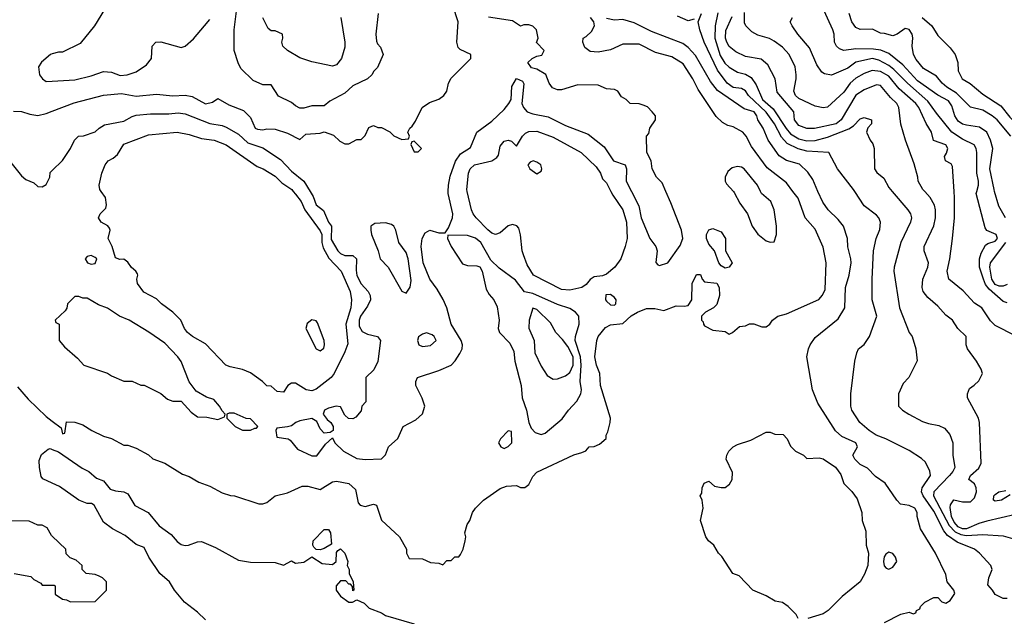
# Model space of a CAD drawing. Header units: inches. Extents: x 1793389 to 1900389, y 320802 to 470796.
# Tile 497 of 656: x 1859841 to 1864655, y 387921 to 390840. Entities that reach past the tile are written whole.
import ezdxf

# ---------------------------------------------------------------- set-up
doc = ezdxf.new("R2010")
doc.units = ezdxf.units.IN
doc.header["$MEASUREMENT"] = 0
for name, color, linetype in [('B8358', 7, 'Continuous'), ('B8359', 7, 'Continuous'), ('B8368', 7, 'Continuous'), ('B8369', 7, 'Continuous')]:
    doc.layers.add(name, color=color, linetype=linetype)

msp = doc.modelspace()

# ---------------------------------------------------------------- linework, layer by layer
at = {"layer": 'B8358', "color": 2}
for points, elevation in [([(1859830, 389044), (1859882.9, 388982.9), (1859970, 388899.1), (1860000, 388876.5)], 242), ([(1860000, 388572.3), (1859953.6, 388593.6), (1859946, 388606), (1859937.2, 388650), (1859936.4, 388683.6), (1859947.3, 388712.7), (1859980.4, 388739.6), (1859990, 388742), (1860000, 388738)], 238), ([(1860000, 388313), (1859996.4, 388316.4), (1859974.6, 388354.6), (1859950, 388368), (1859930, 388368), (1859887.3, 388387.3), (1859770, 388388)], 242), ([(1859814, 388130), (1859896, 388116), (1859910, 388102), (1859943.6, 388083.6), (1859950, 388074), (1860000, 388074)], 242)]:
    msp.add_lwpolyline(points, dxfattribs=dict(at, elevation=elevation))
at = {"layer": 'B8359', "color": 2}
for points, elevation in [([(1860000, 390672.5), (1859992, 390670), (1859947.1, 390632.9), (1859932, 390610), (1859938, 390570), (1859952, 390550), (1859970, 390538), (1860000, 390539.7)], 254), ([(1859810, 390392), (1859850, 390391.3), (1859890, 390378), (1859930, 390371.3), (1859970, 390381), (1860000, 390392.4)], 250), ([(1859791.3, 390150), (1859850, 390076), (1859870, 390058), (1859910, 390042), (1859930, 390024.7), (1859950, 390022), (1859970, 390034), (1859988, 390070), (1859990, 390092), (1860000, 390102)], 246)]:
    msp.add_lwpolyline(points, dxfattribs=dict(at, elevation=elevation))
at = {"layer": 'B8368', "color": 2}
for points, elevation in [([(1860000, 388876.5), (1860043.6, 388843.6), (1860050, 388814), (1860062, 388818), (1860070, 388872), (1860110, 388871.3), (1860150, 388858), (1860194, 388830), (1860250, 388802), (1860290, 388791.3), (1860350, 388758), (1860370, 388758), (1860410, 388744.7), (1860470, 388711.3), (1860491.1, 388691.1), (1860550.7, 388670.7), (1860636.9, 388616.9), (1860670, 388604.7), (1860716.9, 388576.9), (1860770, 388558), (1860830, 388524.7), (1860871.6, 388511.6), (1860891.1, 388511.1), (1861010, 388471.3), (1861030, 388471.3), (1861050, 388478), (1861090, 388511.3), (1861150, 388526), (1861222.7, 388557.3), (1861250, 388558.8), (1861310, 388542), (1861370, 388578.8), (1861390, 388582.8), (1861450, 388570.8), (1861482, 388542), (1861496.3, 388476.3), (1861505.5, 388465.5), (1861530, 388459.1), (1861570, 388470.7), (1861584.7, 388464.7), (1861610, 388392), (1861698, 388310), (1861732, 388250), (1861732, 388230), (1861744.7, 388204.7), (1861810, 388202), (1861850, 388184.7), (1861890, 388182), (1861910, 388174), (1861930, 388194), (1861950, 388194), (1861968.4, 388211.6), (1861987.3, 388212.7), (1861996.4, 388223.6), (1862008.7, 388250), (1862019, 388290), (1862022, 388310), (1862018, 388330), (1862028.7, 388370), (1862042, 388390), (1862055.3, 388430), (1862069.2, 388450.8), (1862108.7, 388490), (1862190, 388546), (1862221.5, 388558.5), (1862270, 388560.7), (1862290, 388550.8), (1862310, 388551), (1862330, 388566), (1862350, 388604.7), (1862370, 388626), (1862550, 388711.3), (1862590, 388722), (1862608.4, 388731.6), (1862626, 388750), (1862650, 388752), (1862676.4, 388763.6), (1862708, 388792), (1862708, 388808), (1862716.4, 388823.6), (1862728.7, 388870), (1862729, 388890), (1862680.9, 389050), (1862677.2, 389110), (1862660.9, 389150), (1862652.3, 389190), (1862662.7, 389270), (1862669.3, 389290), (1862705.6, 389334.4), (1862730, 389347.3), (1862790, 389353.4), (1862830, 389390.8), (1862862, 389410), (1862906.4, 389426.4), (1862946.8, 389426.8), (1862990, 389418), (1863050, 389441), (1863090, 389438), (1863110, 389442), (1863128, 389470), (1863128.7, 389550), (1863150, 389594), (1863170, 389594), (1863178, 389570), (1863190, 389558), (1863250, 389551), (1863261, 389530), (1863262, 389490), (1863250, 389446), (1863234, 389430), (1863194, 389410), (1863174, 389390), (1863174, 389370), (1863182, 389362), (1863184.7, 389350), (1863190, 389342), (1863230, 389322), (1863290, 389314), (1863310, 389302), (1863326, 389310), (1863360.4, 389339.6), (1863390, 389342), (1863410, 389352), (1863430, 389352), (1863470, 389338), (1863490, 389338), (1863509.1, 389350.9), (1863522, 389370), (1863548, 389390), (1863590, 389401), (1863748.1, 389471.9), (1863766.9, 389493.1), (1863779.7, 389520.3), (1863783.7, 389650), (1863770, 389728), (1863730, 389815.3), (1863680.9, 389870), (1863647.2, 389967.2), (1863621.8, 390000)], 242), ([(1861178.7, 390000), (1861190, 389986), (1861216.3, 389950), (1861235.5, 389910), (1861310, 389807.3), (1861317.4, 389790), (1861318, 389750), (1861323.9, 389723.9), (1861353.1, 389673.1), (1861413.4, 389610), (1861456.3, 389510), (1861464, 389470), (1861459.3, 389430), (1861435.8, 389350), (1861445.2, 389254.8), (1861430, 389215.3), (1861379.1, 389110), (1861364, 389090), (1861290, 389032.7), (1861270, 389023.7), (1861242, 389030), (1861190, 389062.7), (1861170, 389061.2), (1861151.3, 389050), (1861130, 389018), (1861100.4, 389020.4), (1861070, 389048), (1861048.7, 389048.7), (1861028, 389070), (1860970, 389112.7), (1860930, 389129), (1860870, 389141.2), (1860848.7, 389150), (1860750, 389254), (1860685.2, 389290), (1860660.9, 389310), (1860646, 389330), (1860629.4, 389369.4), (1860589.6, 389409.6), (1860534, 389450), (1860510, 389474), (1860447.8, 389507.8), (1860417.2, 389550), (1860413.2, 389570), (1860419, 389590), (1860416.5, 389596.5), (1860408.7, 389610), (1860387, 389627), (1860370, 389653.2), (1860350, 389669.3), (1860330, 389666.6), (1860310, 389675.3), (1860292.3, 389730), (1860272.7, 389770), (1860283.7, 389810), (1860279.6, 389819.6), (1860271.6, 389831.6), (1860239, 389850), (1860226, 389870), (1860234, 389890), (1860261.6, 389918.4), (1860265.8, 389934.2), (1860260.5, 389970), (1860239.4, 390000)], 242), ([(1861261.1, 390000), (1861275.8, 389975.8), (1861290, 389934.8), (1861326.2, 389906.2), (1861350.7, 389850), (1861366, 389830), (1861364.5, 389764.5), (1861397, 389710), (1861410, 389695.8), (1861430, 389686), (1861470, 389687.3), (1861487.3, 389670), (1861485.7, 389614.3), (1861489.3, 389589.3), (1861510, 389548.2), (1861544.9, 389510), (1861554.8, 389490), (1861556, 389470), (1861541.4, 389438.6), (1861507.2, 389390), (1861501.1, 389370), (1861501.2, 389341.2), (1861515.1, 389315.1), (1861541.7, 389301.7), (1861590.5, 389290.5), (1861604.7, 389270), (1861592, 389168), (1861572.7, 389127.3), (1861534, 389090), (1861534, 388970), (1861514, 388950), (1861510, 388926), (1861483.6, 388896.4), (1861470, 388888), (1861448.4, 388888.4), (1861430, 388906), (1861410, 388946), (1861388.7, 388948.7), (1861350, 388939.3), (1861331.3, 388930), (1861324.7, 388910), (1861343.5, 388883.5), (1861362, 388870), (1861374, 388850), (1861374, 388830), (1861359.6, 388820.4), (1861330, 388818), (1861310, 388838), (1861294, 388874), (1861270, 388888.7), (1861210, 388877.2), (1861190.6, 388869.4), (1861170, 388854), (1861150, 388848), (1861098, 388842), (1861094, 388830), (1861098, 388798), (1861154, 388790), (1861163.6, 388783.6), (1861198.8, 388738.8), (1861270, 388706), (1861292.9, 388707.1), (1861336.4, 388763.6), (1861370, 388794), (1861382, 388770), (1861424.7, 388730), (1861490, 388694), (1861530, 388687.7), (1861610, 388692), (1861628.9, 388711.1), (1861644, 388750), (1861689.5, 388790.5), (1861715.3, 388850), (1861778, 388882), (1861810, 388912), (1861822, 388950), (1861808.9, 388988.9), (1861778, 389050), (1861778, 389070), (1861786, 389090), (1861890, 389124.7), (1861950, 389150.8), (1861970, 389170.8), (1861992.8, 389207.2), (1862003.6, 389230), (1862005.6, 389250), (1861999.6, 389270), (1861951.3, 389350), (1861929.6, 389430), (1861911.4, 389471.4), (1861882.5, 389522.5), (1861846.6, 389570), (1861813.2, 389650), (1861804, 389730), (1861808, 389770), (1861823.1, 389796.9), (1861846, 389810), (1861890, 389798), (1861922, 389798), (1861937.5, 389822.5), (1861957, 389870), (1861959.5, 389890), (1861936.2, 389990), (1861936.6, 390000)], 246), ([(1862731.6, 390000), (1862741.3, 389981.3), (1862790.4, 389910), (1862808.4, 389850), (1862810.6, 389770), (1862802, 389730), (1862780.7, 389670), (1862750.7, 389630), (1862710, 389595.1), (1862690, 389587), (1862650, 389582.7), (1862630.5, 389569.5), (1862610, 389544), (1862590, 389529.3), (1862530, 389517.2), (1862490, 389520.9), (1862353.2, 389590), (1862321.5, 389641.5), (1862304.5, 389690), (1862298, 389710), (1862290, 389788), (1862280.9, 389820.9), (1862272.3, 389832.3), (1862250, 389838), (1862230, 389831.8), (1862190, 389798), (1862168, 389790), (1862150, 389795.1), (1862130, 389811.8), (1862072.3, 389870), (1862058, 389890), (1862049.5, 389910), (1862029.3, 390000)], 242), ([(1862832.1, 390000), (1862868, 389930), (1862879.3, 389870), (1862922, 389770), (1862952, 389730), (1862958, 389710), (1862951.6, 389651.6), (1862961, 389641), (1862970, 389638), (1863010, 389651.3), (1863070, 389736), (1863083.7, 389770), (1863077.6, 389810), (1863023.9, 389943.9), (1862999.9, 390000)], 246), ([(1863330.4, 390000), (1863334.9, 389994.9), (1863362, 389942), (1863398.8, 389890), (1863422.8, 389830), (1863450, 389791.3), (1863490, 389758), (1863510, 389752), (1863530, 389754), (1863542, 389790), (1863542, 389830), (1863529.2, 389910), (1863513.2, 389950), (1863468.7, 389990), (1863463.7, 390000)], 246), ([(1864070, 387891), (1864150, 387931.3), (1864190, 387942), (1864210, 387934), (1864222, 387938), (1864226, 387950), (1864242, 387958), (1864246, 387970), (1864266, 387990), (1864310, 388014), (1864330, 388014), (1864350, 387992), (1864370, 387986), (1864390, 387998), (1864412.7, 388032.7), (1864408, 388050), (1864375.3, 388090), (1864370, 388126), (1864319, 388230), (1864245.2, 388350), (1864229.3, 388409.3), (1864229, 388430), (1864217.2, 388450), (1864190, 388462.7), (1864148, 388470), (1864129.1, 388489.1), (1864072.9, 388572.9), (1864025.6, 388605.6), (1863985.6, 388645.6), (1863950, 388664), (1863924, 388690), (1863914, 388710), (1863937.2, 388750), (1863929, 388770), (1863860.5, 388800.5), (1863829.5, 388829.5), (1863743.6, 388963.6), (1863717.2, 389030), (1863689.2, 389190), (1863697.2, 389230), (1863705.2, 389250), (1863730, 389286), (1863843.2, 389376.8), (1863876, 389430), (1863879.3, 389530), (1863896, 389590), (1863906, 389650), (1863905.2, 389670), (1863889.3, 389729.3), (1863889, 389770), (1863869, 389830), (1863843.2, 389863.2), (1863793.2, 389910), (1863767.5, 389947.5), (1863744.2, 390000)], 238), ([(1864670, 388008), (1864650, 388008), (1864610, 388028), (1864598, 388050), (1864575.3, 388075.3), (1864579, 388110), (1864595.3, 388150), (1864588.7, 388170), (1864534, 388230), (1864510, 388249.2), (1864424.5, 388284.5), (1864377.1, 388317.1), (1864360, 388340), (1864310, 388435.6), (1864257.7, 388510), (1864251.1, 388530), (1864253.3, 388550), (1864294, 388610), (1864291.5, 388631.5), (1864270, 388675.3), (1864250, 388694), (1864190, 388732.7), (1864075.3, 388790), (1864027.9, 388807.9), (1863994, 388830), (1863949.5, 388869.5), (1863909.5, 388929.5), (1863905.2, 388950), (1863905.2, 389010), (1863924, 389170), (1863934, 389210), (1863942, 389230), (1863970, 389251.3), (1863995.3, 389290), (1864032.7, 389390), (1864009.3, 389470), (1864009.3, 389570), (1864016, 389710), (1864029.2, 389770), (1864046.3, 389813.7), (1864049.3, 389849.3), (1864041.2, 389870), (1864030, 389884), (1863969.2, 389930), (1863923.7, 390000)], 234), ([(1864106.2, 390000), (1864182.7, 389910), (1864197.2, 389890), (1864201.2, 389870), (1864196, 389850), (1864149.5, 389750), (1864116, 389630), (1864114.5, 389610), (1864142.7, 389430), (1864189.2, 389310), (1864204, 389290), (1864222, 389230), (1864228.4, 389171.6), (1864188, 389090), (1864160.2, 389059.8), (1864138, 389010), (1864138, 388950), (1864158, 388930), (1864188, 388910), (1864254.8, 388874.8), (1864284.1, 388864.1), (1864334.8, 388854.8), (1864362, 388842), (1864389, 388810), (1864404, 388770), (1864403.7, 388710), (1864412.7, 388650), (1864403.7, 388630), (1864387, 388610), (1864310, 388530.5), (1864308.4, 388510), (1864386.1, 388366.1), (1864414.9, 388334.9), (1864441.9, 388321.9), (1864470, 388317.3), (1864550, 388321.3), (1864650, 388315.1), (1864730, 388292.7)], 230), ([(1864710, 388419.3), (1864570, 388386.6), (1864530, 388375.4), (1864470, 388349.1), (1864450, 388349.9), (1864430, 388359.8), (1864410, 388382.6), (1864397.2, 388410), (1864390, 388454), (1864392.7, 388467.3), (1864408.9, 388491.1), (1864450, 388480.7), (1864490, 388482), (1864510, 388500.7), (1864519.6, 388530), (1864518, 388550), (1864510, 388568.7), (1864482, 388590), (1864489.3, 388610), (1864530, 388646.8), (1864542, 388670), (1864534, 388870), (1864529, 388890), (1864475.3, 388990), (1864475.3, 389010), (1864484.7, 389035.3), (1864508.4, 389051.6), (1864530, 389074), (1864548, 389110), (1864542, 389130), (1864519, 389170), (1864475.3, 389230), (1864468.7, 389250), (1864468, 389290), (1864428.7, 389330), (1864402, 389370), (1864370, 389395.3), (1864330, 389439), (1864281.2, 389481.2), (1864258, 389510), (1864254, 389530), (1864257.6, 389570), (1864282, 389630), (1864284.5, 389650), (1864262.7, 389710), (1864262.7, 389730), (1864310, 389832), (1864319.5, 389870), (1864319.5, 389910), (1864313.1, 389933.1), (1864292.7, 389970), (1864266.1, 390000)], 226), ([(1864710, 389294), (1864610, 389344), (1864587.2, 389367.2), (1864545.2, 389430), (1864510, 389453.2), (1864453.8, 389513.8), (1864384, 389570), (1864376, 389610), (1864389.5, 389670), (1864402, 389770), (1864412, 389870), (1864412.3, 389970), (1864410.3, 390000)], 222), ([(1864670, 389455.1), (1864650, 389462), (1864581.9, 389521.9), (1864563.9, 389543.9), (1864552.8, 389570), (1864534.7, 389630), (1864533.6, 389670), (1864542, 389698), (1864563.2, 389736.8), (1864574.8, 389745.2), (1864610, 389757.3), (1864622.7, 389770), (1864616, 389790), (1864569, 389809), (1864561.2, 389821.2), (1864517.2, 389990), (1864520.2, 390000)], 218), ([(1864661.6, 389870), (1864628.2, 389928.2), (1864607.9, 390000)], 214), ([(1864670, 389544.7), (1864650, 389536.9), (1864630, 389536.4), (1864610, 389545.1), (1864593.5, 389570), (1864584.2, 389630), (1864587.1, 389650), (1864662.2, 389750)], 214), ([(1863648, 387910), (1863638, 387930), (1863598, 387970), (1863570, 387988.7), (1863535.3, 387995.3), (1863490, 388022), (1863426, 388050), (1863359, 388119), (1863328, 388130), (1863273.6, 388213.6), (1863258, 388230), (1863235.3, 388270), (1863208.7, 388290), (1863195.3, 388310), (1863169, 388390), (1863182, 388450), (1863178, 388490), (1863168, 388510), (1863176.4, 388523.6), (1863178, 388550), (1863187.3, 388572.7), (1863210, 388582), (1863238.8, 388558.8), (1863270, 388550.8), (1863290, 388551), (1863312.3, 388567.7), (1863325.2, 388590), (1863325.6, 388625.6), (1863295.3, 388690), (1863298, 388710), (1863308, 388730), (1863329, 388751), (1863350, 388762), (1863416.4, 388783.6), (1863490, 388822), (1863510, 388822), (1863532.7, 388812.7), (1863574, 388810), (1863594, 388790), (1863610, 388754), (1863634, 388730), (1863674, 388710), (1863690, 388694), (1863750, 388696), (1863770, 388691), (1863830, 388651.3), (1863855.3, 388615.3), (1863871.1, 388571.1), (1863910, 388532), (1863935.3, 388495.3), (1863958, 388430), (1863961, 388390), (1863978, 388338), (1863979.1, 388270), (1863990.4, 388230), (1863987.7, 388170), (1863971.9, 388128.1), (1863950.6, 388090), (1863862.5, 388017.5), (1863794, 387950), (1863770, 387934), (1863694, 387910)], 238), ([(1860000, 388738), (1860030, 388726), (1860146.2, 388646.2), (1860178.8, 388630), (1860217, 388597), (1860250, 388584.9), (1860283.9, 388543.9), (1860310, 388535.5), (1860350, 388530.4), (1860370, 388520.5), (1860403.4, 388463.4), (1860469, 388429), (1860523.2, 388363.2), (1860581.1, 388321.1), (1860610, 388288), (1860630, 388273.4), (1860650, 388268.2), (1860666, 388270), (1860710, 388286), (1860730, 388286.8), (1860798, 388258), (1860910, 388196), (1860970, 388186), (1861090, 388184.7), (1861130, 388172), (1861170, 388192), (1861190, 388182), (1861230, 388186.8), (1861270, 388212), (1861320.3, 388180.3), (1861370, 388174.8), (1861389, 388190), (1861390, 388234), (1861396.4, 388243.6), (1861410, 388251.3), (1861430.7, 388230.7), (1861444.7, 388190), (1861442, 388170), (1861451.1, 388151.1), (1861452, 388130), (1861471.3, 388090), (1861474, 388050), (1861470, 388046), (1861468, 388068), (1861458, 388078), (1861450, 388078), (1861435.3, 388095.3), (1861410, 388095.3), (1861388, 388070), (1861388.2, 388050), (1861410, 388019.3), (1861450, 387991), (1861468.7, 387991.3), (1861490, 388002), (1861525.4, 387985.4), (1861550, 387962), (1861610, 387938), (1861630, 387924.7), (1861770, 387884.7)], 238), ([(1860750, 387904.5), (1860710, 387942), (1860646.6, 387990), (1860598, 388050), (1860572.7, 388090), (1860526.6, 388130), (1860472.7, 388210), (1860450, 388258), (1860410, 388272.7), (1860357.3, 388317.2), (1860294, 388350), (1860250, 388381.2), (1860204.7, 388464.7), (1860192.7, 388472.7), (1860170, 388473.2), (1860130, 388489.3), (1860035.9, 388555.9), (1860000, 388572.3)], 238), ([(1864684.5, 388515.5), (1864642, 388490), (1864610, 388484), (1864602, 388490), (1864604, 388510), (1864610, 388518), (1864628, 388530), (1864663.2, 388536.8)], 222), ([(1860000, 388074), (1860010, 388074), (1860014, 388070), (1860014, 388030), (1860050, 388004.7), (1860070, 388002), (1860090, 387992), (1860210, 387994), (1860266, 388050), (1860266, 388090), (1860246, 388110), (1860230, 388118), (1860210, 388126), (1860166, 388130), (1860146, 388150), (1860146, 388170), (1860116.4, 388196.4), (1860087.3, 388207.3), (1860067.3, 388227.3), (1860066, 388250), (1860000, 388313)], 242)]:
    msp.add_lwpolyline(points, dxfattribs=dict(at, elevation=elevation))
for points, elevation in [([(1861630, 389847), (1861577.3, 389842.7), (1861558, 389830), (1861557.3, 389810), (1861560.5, 389790), (1861593, 389710), (1861602.8, 389670), (1861642.8, 389630), (1861710, 389512), (1861730, 389502), (1861750, 389532), (1861755.6, 389564.4), (1861739.6, 389670), (1861730, 389701.2), (1861694.5, 389750), (1861680.7, 389810), (1861669.6, 389829.6), (1861658.3, 389838.3)], 250), ([(1861934, 389786), (1861932, 389770), (1861951, 389730), (1862006, 389646), (1862030, 389637.3), (1862076.3, 389636.3), (1862090.6, 389630.6), (1862102.8, 389610), (1862122, 389522), (1862135.9, 389495.9), (1862158.8, 389470), (1862175.6, 389435.6), (1862184.9, 389370), (1862180.7, 389330), (1862186.8, 389310), (1862237.5, 389257.5), (1862257.3, 389217.3), (1862262.4, 389170), (1862293.4, 389050), (1862297.3, 388990), (1862318.8, 388930), (1862330.8, 388870), (1862342.5, 388842.5), (1862361.4, 388821.4), (1862390, 388811), (1862410, 388818), (1862492.9, 388887.1), (1862524, 388930), (1862565.4, 388974.6), (1862584.5, 389010), (1862587.3, 389030), (1862581.6, 389070), (1862585.6, 389150), (1862582.2, 389190), (1862557, 389270), (1862558, 389290), (1862576, 389350), (1862574, 389390), (1862559, 389410), (1862530, 389426.6), (1862470, 389447.3), (1862350, 389500.5), (1862309.5, 389509.5), (1862265.1, 389565.1), (1862184.9, 389624.9), (1862143.9, 389663.9), (1862095.6, 389750), (1862070, 389772), (1862030, 389783.7)], 246), ([(1863290, 389624), (1863270, 389635.3), (1863259, 389650), (1863238, 389710), (1863210, 389742), (1863199, 389770), (1863199, 389790), (1863210, 389812), (1863230, 389818), (1863270, 389802), (1863291.3, 389770), (1863292, 389710), (1863324.7, 389650), (1863310, 389628.7)], 242), ([(1860190, 389686), (1860170, 389681.2), (1860160.7, 389670), (1860172, 389650), (1860190, 389644.9), (1860210, 389647.3), (1860218, 389670), (1860210, 389677)], 246), ([(1862730, 389495.6), (1862706.7, 389493.3), (1862704.9, 389470), (1862710, 389462.8), (1862730, 389445.5), (1862750, 389444), (1862755.1, 389450), (1862758, 389470), (1862750, 389481.2)], 246), ([(1860130, 389486), (1860110, 389486), (1860094, 389470), (1860074, 389450), (1860071.6, 389428.4), (1860063.6, 389416.4), (1860014, 389370), (1860018, 389358), (1860034, 389350), (1860034, 389270), (1860059.6, 389239.6), (1860123.6, 389183.6), (1860154, 389150), (1860270, 389111.3), (1860290, 389098), (1860350, 389072), (1860390, 389072), (1860432.7, 389052.7), (1860450, 389052), (1860531.6, 389011.6), (1860563.6, 388983.6), (1860590, 388974), (1860630, 388974), (1860679.6, 388919.6), (1860710, 388898), (1860755.3, 388895.3), (1860810, 388884.7), (1860842, 388898), (1860846, 388910), (1860830, 388926), (1860818, 388950), (1860790, 388982), (1860753.6, 388993.6), (1860703.1, 389023.1), (1860669, 389069), (1860630, 389168), (1860614, 389190), (1860550, 389257.2), (1860471.7, 389311.7), (1860375.3, 389370), (1860329.5, 389389.5), (1860270, 389429), (1860225.6, 389445.6), (1860170, 389478), (1860150, 389478)], 246), ([(1862350, 389428.7), (1862332.4, 389370), (1862330.4, 389330.4), (1862356.3, 389270), (1862359.1, 389210), (1862390, 389144.7), (1862419.8, 389099.8), (1862450, 389081), (1862470, 389082.8), (1862510, 389097.6), (1862530, 389113.4), (1862546.4, 389150), (1862547.9, 389190), (1862520.7, 389240.7), (1862495.2, 389275.2), (1862461.6, 389310), (1862436.6, 389356.6), (1862370, 389422.7)], 250), ([(1861270, 389372.3), (1861245.7, 389354.3), (1861239.1, 389330), (1861290, 389230.6), (1861310, 389220.4), (1861327.5, 389232.5), (1861331.8, 389250), (1861329.6, 389270), (1861297, 389357), (1861290, 389366.6)], 242), ([(1861830, 389308.7), (1861810, 389302), (1861791.1, 389288.9), (1861786, 389270), (1861792, 389250), (1861810, 389241), (1861850, 389246.8), (1861878, 389270), (1861868, 389290), (1861858, 389298)], 250), ([(1860890, 388915.3), (1860864.7, 388915.3), (1860854, 388910), (1860854, 388890), (1860894, 388850), (1860918, 388838), (1860930, 388832), (1860970, 388832), (1860990, 388842), (1860998, 388842), (1861006, 388850), (1860970, 388888), (1860948.4, 388888.4)], 246), ([(1862230, 388828), (1862192, 388790), (1862182, 388770), (1862194, 388750), (1862210, 388742), (1862230, 388752), (1862248, 388770), (1862246, 388826)], 246), ([(1861310, 388246), (1861290, 388248), (1861279, 388259), (1861274, 388270), (1861275.3, 388290), (1861330, 388346), (1861350, 388346.8), (1861360.5, 388330), (1861365.4, 388274.6), (1861330, 388252.7)], 238), ([(1864090, 388235.3), (1864075.3, 388224.7), (1864067.9, 388212.1), (1864064, 388190), (1864067.9, 388167.9), (1864076.9, 388156.9), (1864090, 388151.3), (1864110, 388161), (1864129, 388190), (1864124, 388210), (1864110, 388228.7)], 242)]:
    msp.add_lwpolyline(points, close=True, dxfattribs=dict(at, elevation=elevation))
at = {"layer": 'B8369', "color": 2}
for points, elevation in [([(1861594, 390870), (1861582, 390770), (1861585.4, 390734.6), (1861590, 390722), (1861605.4, 390705.4), (1861618, 390670), (1861590, 390606), (1861571.6, 390588.4), (1861562, 390570), (1861542, 390550), (1861470, 390516), (1861430, 390481.2), (1861358, 390442), (1861330, 390418), (1861270, 390418), (1861230, 390408), (1861210, 390408), (1861190, 390418), (1861170, 390435.3), (1861106, 390466), (1861070, 390522), (1861030, 390522), (1860982.7, 390542.7), (1860922, 390602), (1860908.4, 390628.4), (1860889, 390689), (1860889.4, 390790), (1860906.7, 390933.3)], 250), ([(1860000, 390392.4), (1860106.8, 390433.2), (1860250, 390470.5), (1860339.3, 390479.3), (1860410, 390466), (1860510, 390475.5), (1860590, 390468), (1860650.7, 390470.7), (1860684, 390464), (1860750, 390427.7), (1860783.1, 390436.9), (1860810, 390454), (1860863.5, 390423.5), (1860935.3, 390395.3), (1860970, 390362), (1860992, 390310), (1861004, 390304), (1861030, 390301), (1861050, 390306), (1861090, 390304.7), (1861150, 390284.7), (1861210, 390254), (1861240.4, 390279.6), (1861310, 390284.7), (1861330, 390291.3), (1861375.3, 390275.3), (1861405.4, 390245.4), (1861430, 390232), (1861450, 390232), (1861490, 390254), (1861510, 390254), (1861530, 390274), (1861547.3, 390312.7), (1861570, 390322), (1861592.7, 390312.7), (1861610, 390312), (1861650, 390292), (1861670, 390272), (1861710, 390254), (1861742, 390258), (1861746, 390270), (1861738, 390290), (1861748, 390310), (1861760.4, 390319.6), (1861776.4, 390343.6), (1861808.9, 390411.1), (1861845.2, 390434.8), (1861890, 390451.3), (1861915.3, 390470), (1861928.7, 390490), (1861938, 390530), (1861950, 390554), (1862046, 390650), (1862046, 390670), (1861994.6, 390694.6), (1861984, 390704), (1861979, 390730), (1861984, 390830), (1861959, 390910)], 250), ([(1860256, 390890), (1860206, 390810), (1860136.3, 390723.7), (1860050, 390682), (1860030, 390682), (1860000, 390672.5)], 254), ([(1864607.9, 390000), (1864605.1, 390010), (1864584.7, 390110), (1864598.4, 390210), (1864587.3, 390250), (1864569.4, 390290), (1864534.3, 390314.3), (1864470, 390323.6), (1864450, 390329.6), (1864430, 390342.9), (1864413, 390370), (1864398.9, 390418.9), (1864383.1, 390443.1), (1864330, 390471.6), (1864230, 390541.1), (1864159.6, 390619.6), (1864090, 390674.7), (1864051, 390691), (1864016.1, 390696.1), (1863930, 390698), (1863870, 390689.4), (1863850, 390697.2), (1863834, 390710), (1863824.5, 390730), (1863822.7, 390770), (1863817.2, 390790), (1863765.4, 390905.4)], 214), ([(1860000, 390539.7), (1860110, 390546), (1860190, 390564.9), (1860250, 390587.3), (1860290, 390582.8), (1860332.5, 390567.5), (1860366, 390570), (1860410, 390584.7), (1860460.4, 390619.6), (1860486, 390650), (1860488, 390710), (1860506, 390730), (1860531.1, 390731.1), (1860630, 390704.7), (1860650, 390711.3), (1860690, 390746), (1860745.2, 390810), (1860770, 390841)], 254), ([(1861410.7, 390850), (1861430.7, 390730), (1861430, 390706), (1861414.8, 390650), (1861390, 390619), (1861370, 390613.2), (1861270, 390634), (1861210, 390654), (1861150, 390688.7), (1861128, 390710), (1861122, 390730), (1861128, 390750), (1861126, 390770), (1861090, 390786), (1861070, 390786), (1861056.4, 390796.4), (1861028.9, 390848.9)], 246), ([(1862999.9, 390000), (1862982, 390042), (1862955.3, 390070), (1862934, 390110), (1862928, 390150), (1862908, 390190), (1862906, 390270), (1862916.4, 390283.6), (1862922, 390310), (1862949, 390350), (1862949, 390370), (1862934, 390390), (1862910, 390414), (1862890, 390422), (1862870, 390428), (1862826, 390430), (1862806, 390450), (1862783.1, 390463.1), (1862766, 390490), (1862750, 390498), (1862710, 390502), (1862670, 390519), (1862570, 390522), (1862490, 390497.2), (1862470, 390497.2), (1862446.6, 390506.6), (1862429.3, 390529.3), (1862412.7, 390572.7), (1862370, 390598), (1862344, 390604), (1862326, 390630), (1862346, 390650), (1862370, 390662), (1862393.6, 390666.4), (1862406, 390690), (1862368.4, 390728.4), (1862375.3, 390750), (1862368, 390790), (1862350, 390808), (1862330, 390815.3), (1862305.4, 390814.6), (1862290, 390808), (1862250, 390834), (1862132.5, 390852.5)], 246), ([(1863621.8, 390000), (1863590, 390041.2), (1863495.6, 390115.6), (1863419.1, 390219.1), (1863392.7, 390270), (1863376, 390290), (1863330, 390316), (1863302.7, 390322.7), (1863276.5, 390336.5), (1863246.3, 390366.3), (1863158, 390498), (1863132.7, 390550), (1863084.8, 390624.8), (1863030, 390658.4), (1862950, 390679.5), (1862870, 390719.6), (1862790, 390720.9), (1862730, 390693.2), (1862670, 390681.2), (1862630, 390684), (1862604, 390704), (1862594, 390730), (1862595.3, 390750), (1862610, 390757.3), (1862637.1, 390782.9), (1862651.1, 390810), (1862648.6, 390830), (1862632.4, 390850)], 242), ([(1863744.2, 390000), (1863718.3, 390058.3), (1863694.5, 390094.5), (1863653, 390133), (1863590, 390152), (1863554.5, 390174.5), (1863500.9, 390250), (1863476, 390310), (1863449.5, 390349.5), (1863445.2, 390370), (1863431.6, 390390), (1863383.9, 390403.9), (1863253.5, 390493.5), (1863218.2, 390538.2), (1863145.7, 390665.7), (1863110, 390704.5), (1863083.9, 390723.9), (1862930, 390781.6), (1862845.4, 390825.4), (1862790, 390841.2), (1862750, 390837.2), (1862710, 390846.6)], 238), ([(1863138, 390842), (1863110, 390835.3), (1863057.5, 390857.5)], 234), ([(1863923.7, 390000), (1863917.2, 390010), (1863839, 390110), (1863798, 390190), (1863690, 390196.4), (1863647.8, 390207.8), (1863593.6, 390233.6), (1863565.6, 390265.6), (1863531.9, 390330), (1863490, 390388.3), (1863404.2, 390470), (1863390, 390491.8), (1863370, 390503.6), (1863330, 390508.2), (1863300.5, 390530), (1863252.8, 390592.8), (1863187.3, 390730), (1863166, 390790), (1863158, 390830), (1863174, 390870)], 234), ([(1863253.8, 390873.8), (1863241.7, 390810), (1863239.8, 390750), (1863265.3, 390665.3), (1863288.2, 390628.2), (1863310, 390607.8), (1863350, 390582.9), (1863390, 390573.6), (1863416.8, 390556.8), (1863441.1, 390521.1), (1863473, 390450), (1863524.5, 390404.5), (1863587.8, 390307.8), (1863610, 390281.1), (1863650, 390257.3), (1863690, 390247.3), (1863730, 390248.4), (1863790, 390265.7), (1863894.4, 390305.6), (1863918.4, 390321.6), (1863950, 390355.3), (1863970, 390362), (1864006, 390350), (1864006, 390330), (1863988.4, 390311.6), (1863982, 390290), (1863999, 390250), (1864012.3, 390232.3), (1864019, 390210), (1864021.2, 390110), (1864032.5, 390092.5), (1864065.6, 390065.6), (1864090, 390019), (1864106.2, 390000)], 230), ([(1864266.1, 390000), (1864257.2, 390010), (1864234, 390050), (1864232.7, 390070), (1864214.8, 390134.8), (1864172.7, 390250), (1864149.5, 390329.5), (1864139.3, 390410), (1864129.3, 390430), (1864099.1, 390459.1), (1864050, 390518), (1864030, 390520.7), (1863970, 390496.9), (1863930, 390471.6), (1863857, 390350), (1863833.4, 390330), (1863727.7, 390307.7), (1863690, 390307.6), (1863650, 390322.7), (1863629.5, 390350), (1863626, 390390), (1863545.1, 390485.1), (1863535.1, 390550), (1863498.9, 390618.9), (1863467, 390647), (1863390, 390660.7), (1863342.3, 390682.3), (1863310, 390709.3), (1863298.4, 390730), (1863291.8, 390750), (1863293.4, 390786.6), (1863324, 390856)], 226), ([(1864410.3, 390000), (1864402, 390122), (1864394.6, 390134.6), (1864368, 390150), (1864362, 390170), (1864373.2, 390186.8), (1864379.3, 390210), (1864370, 390228.7), (1864309.5, 390249.5), (1864299, 390290), (1864272.9, 390332.9), (1864236.9, 390410), (1864222.4, 390430), (1864141.4, 390501.4), (1864090, 390564), (1864050, 390586), (1864008.8, 390591.2), (1863970, 390576.2), (1863930, 390553.6), (1863901.6, 390530), (1863870, 390485.1), (1863790, 390412.7), (1863770, 390409.5), (1863730, 390417), (1863650, 390454.5), (1863634.5, 390470), (1863625.6, 390490), (1863638, 390550), (1863638, 390570), (1863632.3, 390610), (1863602.7, 390670), (1863570, 390706), (1863530, 390735.1), (1863507.7, 390747.7), (1863450, 390765.1), (1863420.4, 390780.4), (1863392, 390810), (1863385.4, 390825.4), (1863384.4, 390875.6)], 222), ([(1864520.2, 390000), (1864529.2, 390030), (1864529.3, 390050), (1864521.6, 390090), (1864521.5, 390190), (1864517.4, 390210), (1864507.3, 390227.3), (1864450, 390255.6), (1864398.4, 390290), (1864322.9, 390382.9), (1864281.8, 390441.8), (1864181.3, 390530), (1864115.8, 390595.8), (1864090, 390615.4), (1864041.8, 390641.8), (1864010, 390650.9), (1863930, 390632.8), (1863890, 390603), (1863810, 390569), (1863775.3, 390575.3), (1863763.1, 390583.1), (1863738.6, 390618.6), (1863702.5, 390702.5), (1863645.2, 390770), (1863617.2, 390810), (1863608.7, 390830), (1863619, 390850)], 218), ([(1864687.3, 390270), (1864619.5, 390350), (1864595.1, 390370), (1864550, 390397.6), (1864490, 390412.3), (1864421.4, 390481.4), (1864374.5, 390510), (1864351.8, 390530), (1864323.5, 390563.5), (1864260.7, 390600.7), (1864224.9, 390644.9), (1864211.6, 390670), (1864204, 390710), (1864208.4, 390751.6), (1864204, 390770), (1864190, 390792.7), (1864170, 390797.2), (1864130.7, 390769.3), (1864110, 390761.2), (1864070, 390773.2), (1864050, 390774), (1864010, 390793.2), (1863950, 390792.7), (1863930, 390801.2), (1863909.4, 390830), (1863896, 390870)], 210), ([(1864254, 390850), (1864301.2, 390810), (1864330, 390762), (1864390, 390702), (1864415.3, 390670), (1864428.7, 390630), (1864429.3, 390590), (1864449.3, 390550), (1864487.7, 390527.7), (1864550, 390476), (1864638, 390418), (1864682.7, 390362.7), (1864733.6, 390313.6), (1864757.6, 390237.6), (1864771.1, 390211.1), (1864829.4, 390170), (1864849.7, 390149.7), (1864910, 390120.4), (1864934.1, 390094.1), (1864979.7, 390010), (1864982.2, 390000)], 206), ([(1861936.6, 390000), (1861937.6, 390030), (1861945.1, 390074.9), (1861971.3, 390148.7), (1861995.6, 390184.4), (1862045.6, 390214.4), (1862075.3, 390290), (1862150, 390344), (1862210, 390400.7), (1862233.2, 390430), (1862243.7, 390450), (1862246.8, 390513.2), (1862270, 390552), (1862298.8, 390538.8), (1862306, 390526), (1862296.3, 390430), (1862304, 390410), (1862322.8, 390390), (1862350, 390379.3), (1862424.2, 390364.2), (1862510, 390323.1), (1862619.9, 390279.9), (1862698, 390218), (1862744.9, 390150), (1862801, 390130), (1862808, 390110), (1862806.4, 390050), (1862832.1, 390000)], 246), ([(1860000, 390102), (1860050, 390152), (1860088.7, 390210), (1860109.1, 390250.9), (1860129.1, 390270.9), (1860152.7, 390272.7), (1860209.1, 390290.9), (1860228.7, 390310), (1860254.8, 390325.2), (1860350, 390344), (1860390, 390367.3), (1860410, 390373), (1860480.1, 390379.9), (1860570, 390379.3), (1860615.9, 390384.1), (1860650, 390379.3), (1860770, 390332.4), (1860830, 390322.4), (1860850, 390314.4), (1860910, 390279.3), (1860956.9, 390236.9), (1861030, 390214), (1861115.8, 390155.8), (1861170, 390099.3), (1861230.8, 390050), (1861261.1, 390000)], 246), ([(1860239.4, 390000), (1860232.3, 390010), (1860229.6, 390030), (1860242.7, 390090), (1860259.3, 390130), (1860274, 390150), (1860297.7, 390162.3), (1860318.6, 390181.4), (1860349.6, 390230.4), (1860470, 390276.3), (1860610, 390290.5), (1860670, 390279.1), (1860730, 390259.1), (1860792, 390250), (1860850, 390227.3), (1861002.5, 390122.5), (1861031.3, 390110), (1861090, 390074), (1861122.8, 390042.8), (1861170.7, 390010), (1861178.7, 390000)], 242), ([(1862029.3, 390000), (1862027, 390010), (1862035.1, 390090), (1862042.7, 390110), (1862064, 390130), (1862149.6, 390150.4), (1862174.2, 390165.8), (1862182, 390178), (1862190, 390222), (1862210, 390246), (1862230, 390251.3), (1862246, 390246), (1862270, 390222), (1862299, 390270), (1862314.8, 390285.2), (1862330, 390293.4), (1862370, 390294), (1862450, 390264.9), (1862586, 390190), (1862659.9, 390119.9), (1862681, 390090), (1862690, 390062), (1862710, 390042), (1862731.6, 390000)], 242), ([(1863463.7, 390000), (1863449, 390030), (1863384, 390110), (1863370, 390119.3), (1863350, 390122.7), (1863325.2, 390114.8), (1863303.1, 390096.9), (1863290.6, 390070), (1863290.7, 390050), (1863297.5, 390037.5), (1863330.4, 390000)], 246)]:
    msp.add_lwpolyline(points, dxfattribs=dict(at, elevation=elevation))
for points, elevation in [([(1861770, 390246), (1861758, 390242), (1861754, 390230), (1861770, 390194), (1861790, 390194), (1861806, 390210)], 250), ([(1862350.7, 390149.3), (1862336.3, 390143.7), (1862324.7, 390130), (1862335.5, 390110), (1862370, 390086.7), (1862390, 390098.8), (1862394, 390110), (1862389.4, 390130), (1862370, 390143.6)], 242)]:
    msp.add_lwpolyline(points, close=True, dxfattribs=dict(at, elevation=elevation))

doc.saveas('drawing.dxf')
